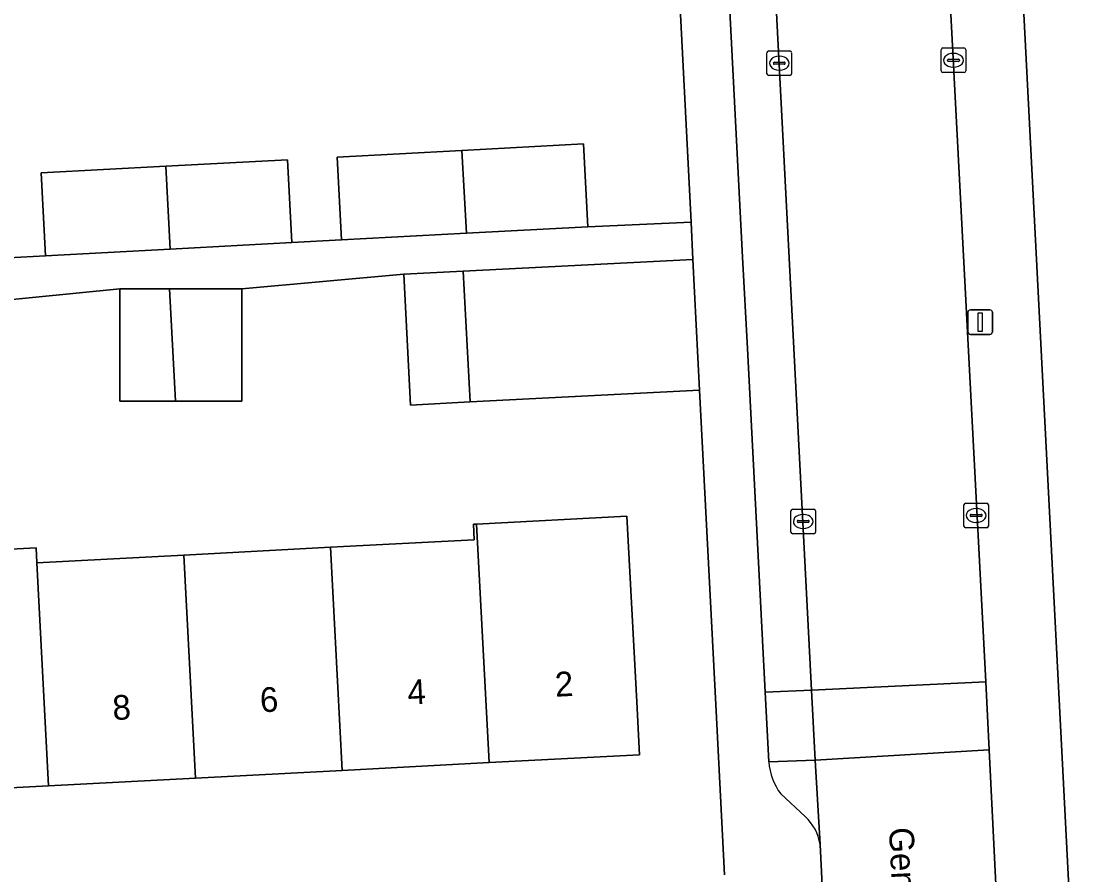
# Model space of a CAD drawing. Extents: x 161084 to 161928, y 385354 to 386522.
# Drawn here: x 161519.07 to 161562.29, y 385952.51 to 385987.07 of the extents above; entities that cross this region are included whole.
import ezdxf

# ---------------------------------------------------------------- set-up
doc = ezdxf.new("R2010")
doc.units = 0
for name, color, linetype in [('IMGEO_Erf', 7, 'Continuous'), ('IMGEO_Kolk', 7, 'Continuous'), ('IMGEO_Lichtmast', 7, 'Continuous'), ('IMGEO_Muur', 7, 'Continuous'), ('IMGEO_Openbare_ruimte_label', 7, 'Continuous'), ('IMGEO_Pand', 7, 'Continuous'), ('IMGEO_Pand_nummerreeks', 7, 'Continuous'), ('IMGEO_Parkeervlak_open', 7, 'Continuous'), ('IMGEO_Rijbaan_lokaal_open', 7, 'Continuous'), ('IMGEO_Voetpad_open', 7, 'Continuous')]:
    doc.layers.add(name, color=color, linetype=linetype)

msp = doc.modelspace()

# ---------------------------------------------------------------- linework, layer by layer
at = {"layer": 'IMGEO_Erf'}
for points in [[(161518.03, 385977.473), (161520.045, 385977.581), (161519.868, 385980.93), (161524.923, 385981.2), (161529.853, 385981.464), (161530.032, 385978.113), (161532.048, 385978.222), (161531.871, 385981.571), (161536.926, 385981.841), (161541.856, 385982.105), (161542.035, 385978.754), (161546.211, 385978.936), (161545.13, 386000)], [(161564.169, 385999.45), (161559.095, 385999.185), (161564.74, 385889.63)], [(161547.567, 385952.508), (161547.214, 385959.403), (161546.56, 385972.136), (161537.256, 385971.656), (161534.842, 385971.531), (161534.571, 385976.826), (161528.007, 385976.234), (161528.007, 385971.689), (161525.319, 385971.689), (161523.053, 385971.689), (161523.053, 385976.234), (161516.107, 385975.554)], [(161513.712, 385965.436), (161519.663, 385965.75), (161519.695, 385965.142), (161525.647, 385965.456), (161531.599, 385965.77), (161537.425, 385966.077), (161537.392, 385966.699), (161537.517, 385966.706), (161543.613, 385967.026), (161544.009, 385959.504), (161544.121, 385957.369), (161538.026, 385957.048), (161532.075, 385956.734), (161526.123, 385956.42), (161520.171, 385956.106), (161514.22, 385955.792)]]:
    msp.add_lwpolyline(points, dxfattribs=at)
at = {"layer": 'IMGEO_Kolk'}
for p, q in [((161556.422, 385985.995), (161557.274, 385985.995)), ((161549.288, 385984.952), (161549.288, 385985.804)), ((161549.363, 385985.878), (161550.215, 385985.878)), ((161549.776, 385985.658), (161549.801, 385985.658)), ((161550.289, 385985.804), (161550.289, 385984.952)), ((161556.347, 385985.069), (161556.347, 385985.921)), ((161556.835, 385985.775), (161556.86, 385985.775)), ((161557.348, 385985.921), (161557.348, 385985.069)), ((161549.547, 385985.372), (161549.547, 385985.384)), ((161549.985, 385985.335), (161549.587, 385985.335)), ((161549.59, 385985.421), (161549.988, 385985.421)), ((161550.031, 385985.384), (161550.031, 385985.372)), ((161556.606, 385985.489), (161556.606, 385985.501)), ((161557.044, 385985.452), (161556.646, 385985.452)), ((161556.649, 385985.538), (161557.047, 385985.538)), ((161556.858, 385985.215), (161556.833, 385985.215)), ((161557.09, 385985.501), (161557.09, 385985.489)), ((161550.215, 385984.878), (161549.363, 385984.878)), ((161549.799, 385985.098), (161549.774, 385985.098)), ((161557.274, 385984.995), (161556.422, 385984.995)), ((161557.268, 385966.631), (161557.268, 385967.483)), ((161557.343, 385967.557), (161558.195, 385967.557)), ((161558.269, 385967.483), (161558.269, 385966.631)), ((161550.258, 385966.388), (161550.258, 385967.24)), ((161550.333, 385967.314), (161551.185, 385967.314)), ((161550.746, 385967.094), (161550.771, 385967.094)), ((161551.259, 385967.24), (161551.259, 385966.388)), ((161557.527, 385967.051), (161557.527, 385967.063)), ((161557.965, 385967.014), (161557.567, 385967.014)), ((161557.57, 385967.1), (161557.968, 385967.1)), ((161557.756, 385967.337), (161557.781, 385967.337)), ((161558.011, 385967.063), (161558.011, 385967.051)), ((161550.517, 385966.808), (161550.517, 385966.82)), ((161550.955, 385966.771), (161550.557, 385966.771)), ((161550.56, 385966.857), (161550.958, 385966.857)), ((161551.001, 385966.82), (161551.001, 385966.808)), ((161558.195, 385966.557), (161557.343, 385966.557)), ((161557.779, 385966.777), (161557.754, 385966.777)), ((161551.185, 385966.314), (161550.333, 385966.314)), ((161550.769, 385966.534), (161550.744, 385966.534))]:
    msp.add_line(p, q, dxfattribs=at)
for points in [[(161556.422, 385985.995), (161557.274, 385985.995)], [(161549.288, 385984.952), (161549.288, 385985.804)], [(161549.363, 385985.878), (161550.215, 385985.878)], [(161550.289, 385985.804), (161550.289, 385984.952)], [(161556.347, 385985.069), (161556.347, 385985.921)], [(161557.348, 385985.921), (161557.348, 385985.069)], [(161550.215, 385984.878), (161549.363, 385984.878)], [(161557.274, 385984.995), (161556.422, 385984.995)], [(161557.268, 385966.631), (161557.268, 385967.483)], [(161557.343, 385967.557), (161558.195, 385967.557)], [(161558.269, 385967.483), (161558.269, 385966.631)], [(161550.258, 385966.388), (161550.258, 385967.24)], [(161550.333, 385967.314), (161551.185, 385967.314)], [(161551.259, 385967.24), (161551.259, 385966.388)], [(161558.195, 385966.557), (161557.343, 385966.557)], [(161551.185, 385966.314), (161550.333, 385966.314)]]:
    msp.add_lwpolyline(points, dxfattribs=at)
for centre, radius, start, end in [((161556.424, 385985.919), 0.0765, 91.552, 178.448), ((161556.424, 385985.919), 0.0765, 91.552, 178.448), ((161557.272, 385985.919), 0.0765, 1.552, 88.448), ((161557.272, 385985.919), 0.0765, 1.552, 88.448), ((161549.365, 385985.802), 0.0765, 91.552, 178.448), ((161549.365, 385985.802), 0.0765, 91.552, 178.448), ((161550.213, 385985.802), 0.0765, 1.552, 88.448), ((161550.213, 385985.802), 0.0765, 1.552, 88.448), ((161549.587, 385985.381), 0.0403, 85.8775, 175.7526), ((161549.584, 385985.371), 0.0366, 178.938, 274.7102), ((161549.988, 385985.378), 0.043, 264.8664, 352.4533), ((161549.992, 385985.383), 0.0386, 1.7309, 96.639), ((161556.646, 385985.498), 0.0403, 85.8775, 175.7526), ((161556.643, 385985.488), 0.0366, 178.938, 274.7102), ((161557.047, 385985.495), 0.043, 264.8664, 352.4533), ((161557.051, 385985.5), 0.0386, 1.7309, 96.639), ((161549.365, 385984.954), 0.0765, 181.552, 268.448), ((161549.365, 385984.954), 0.0765, 181.552, 268.448), ((161550.213, 385984.954), 0.0765, 271.552, 358.448), ((161550.213, 385984.954), 0.0765, 271.552, 358.448), ((161556.424, 385985.071), 0.0765, 181.552, 268.448), ((161556.424, 385985.071), 0.0765, 181.552, 268.448), ((161557.272, 385985.071), 0.0765, 271.552, 358.448), ((161557.272, 385985.071), 0.0765, 271.552, 358.448), ((161557.345, 385967.481), 0.0765, 91.552, 178.448), ((161557.345, 385967.481), 0.0765, 91.552, 178.448), ((161558.193, 385967.481), 0.0765, 1.552, 88.448), ((161558.193, 385967.481), 0.0765, 1.552, 88.448), ((161550.335, 385967.238), 0.0765, 91.552, 178.448), ((161550.335, 385967.238), 0.0765, 91.552, 178.448), ((161551.183, 385967.238), 0.0765, 1.552, 88.448), ((161551.183, 385967.238), 0.0765, 1.552, 88.448), ((161557.567, 385967.06), 0.0403, 85.8775, 175.7526), ((161557.564, 385967.05), 0.0366, 178.938, 274.7102), ((161557.968, 385967.057), 0.043, 264.8664, 352.4533), ((161557.972, 385967.062), 0.0386, 1.7309, 96.639), ((161550.557, 385966.817), 0.0403, 85.8775, 175.7526), ((161550.554, 385966.807), 0.0366, 178.938, 274.7102), ((161550.958, 385966.814), 0.043, 264.8664, 352.4533), ((161550.962, 385966.819), 0.0386, 1.7309, 96.639), ((161557.345, 385966.633), 0.0765, 181.552, 268.448), ((161557.345, 385966.633), 0.0765, 181.552, 268.448), ((161558.193, 385966.633), 0.0765, 271.552, 358.448), ((161558.193, 385966.633), 0.0765, 271.552, 358.448), ((161550.335, 385966.39), 0.0765, 181.552, 268.448), ((161550.335, 385966.39), 0.0765, 181.552, 268.448), ((161551.183, 385966.39), 0.0765, 271.552, 358.448), ((161551.183, 385966.39), 0.0765, 271.552, 358.448)]:
    msp.add_arc(centre, radius, start, end, dxfattribs=at)
for centre, major_axis, ratio, start_param, end_param in [((161549.775, 385985.378), (-0.387, 0.002), 0.722429, 4.712389, 7.853982), ((161549.8, 385985.378), (-0.39, 0.002), 0.717154, 1.570796, 4.712389), ((161556.834, 385985.495), (-0.387, 0.002), 0.722429, 4.712389, 7.853982), ((161556.859, 385985.495), (-0.39, 0.002), 0.717154, 1.570796, 4.712389), ((161550.745, 385966.814), (-0.387, 0.002), 0.722429, 4.712389, 7.853982), ((161550.77, 385966.814), (-0.39, 0.002), 0.717154, 1.570796, 4.712389), ((161557.755, 385967.057), (-0.387, 0.002), 0.722429, 4.712389, 7.853982), ((161557.78, 385967.057), (-0.39, 0.002), 0.717154, 1.570796, 4.712389)]:
    msp.add_ellipse(centre, major_axis=major_axis, ratio=ratio, start_param=start_param, end_param=end_param, dxfattribs=at)
at = {"layer": 'IMGEO_Lichtmast'}
for p, q in [((161557.435, 385974.488), (161557.435, 385975.288)), ((161557.435, 385975.288), (161557.435, 385974.488)), ((161557.535, 385975.388), (161558.325, 385975.388)), ((161558.325, 385975.388), (161557.535, 385975.388)), ((161558.425, 385975.288), (161558.425, 385974.488)), ((161558.425, 385974.488), (161558.425, 385975.288)), ((161558.325, 385974.388), (161557.535, 385974.388)), ((161557.535, 385974.388), (161558.325, 385974.388))]:
    msp.add_line(p, q, dxfattribs=at)
msp.add_lwpolyline([(161557.855, 385975.263), (161558.005, 385975.263), (161558.005, 385974.513), (161557.855, 385974.513), (161557.855, 385975.263)], dxfattribs=at)
for centre, start, end in [((161557.535, 385975.288), 90, 180), ((161557.535, 385975.288), 90, 180), ((161558.325, 385975.288), 0, 90), ((161558.325, 385975.288), 360, 90), ((161557.535, 385974.488), 180, 270), ((161557.535, 385974.488), 180, 270), ((161558.325, 385974.488), 270, 0), ((161558.325, 385974.488), 270, 0)]:
    msp.add_arc(centre, 0.1, start, end, dxfattribs=at)
at = {"layer": 'IMGEO_Muur'}
msp.add_lwpolyline([(161546.56, 385972.136), (161547.214, 385959.403)], dxfattribs=at)
at = {"layer": 'IMGEO_Pand'}
for points in [[(161537.105, 385978.491), (161542.035, 385978.754), (161541.856, 385982.105), (161536.926, 385981.841)], [(161536.926, 385981.841), (161531.871, 385981.571), (161532.048, 385978.222), (161537.105, 385978.491)], [(161530.032, 385978.113), (161529.853, 385981.464), (161524.923, 385981.2), (161525.102, 385977.85)], [(161519.868, 385980.93), (161520.045, 385977.581), (161525.102, 385977.85), (161524.923, 385981.2)], [(161546.288, 385977.428), (161536.977, 385976.95), (161537.256, 385971.656), (161546.56, 385972.136)], [(161536.977, 385976.95), (161534.571, 385976.826), (161534.842, 385971.531), (161537.256, 385971.656)], [(161525.319, 385971.689), (161525.079, 385976.234), (161523.053, 385976.234), (161523.053, 385971.689)], [(161525.079, 385976.234), (161525.319, 385971.689), (161528.007, 385971.689), (161528.007, 385976.234)], [(161543.613, 385967.026), (161537.517, 385966.706), (161538.026, 385957.048), (161544.121, 385957.369), (161544.009, 385959.504)], [(161532.075, 385956.734), (161538.026, 385957.048), (161537.517, 385966.706), (161537.392, 385966.699), (161537.425, 385966.077), (161531.599, 385965.77)], [(161514.22, 385955.792), (161520.171, 385956.106), (161519.695, 385965.142), (161519.663, 385965.75), (161513.712, 385965.436), (161513.747, 385964.776)], [(161531.599, 385965.77), (161525.647, 385965.456), (161526.123, 385956.42), (161532.075, 385956.734)], [(161520.171, 385956.106), (161526.123, 385956.42), (161525.647, 385965.456), (161519.695, 385965.142)]]:
    msp.add_lwpolyline(points, close=True, dxfattribs=at)
at = {"layer": 'IMGEO_Parkeervlak_open'}
for points in [[(161549.166, 385997.349), (161549.167, 385997.214), (161549.156, 385997.071), (161549.132, 385996.93), (161549.096, 385996.791), (161549.048, 385996.656), (161548.987, 385996.526), (161548.915, 385996.402), (161548.833, 385996.284), (161548.74, 385996.175), (161547.699, 385995.057), (161547.641, 385994.988), (161547.589, 385994.915), (161547.544, 385994.837), (161547.507, 385994.755), (161547.476, 385994.67), (161547.454, 385994.583), (161547.439, 385994.494), (161547.432, 385994.405), (161547.433, 385994.324), (161548.303, 385977.516), (161548.495, 385973.817), (161549.216, 385959.895), (161551.091, 385959.984)], [(161551.091, 385959.984), (161549.216, 385959.895), (161549.362, 385957.074), (161551.236, 385957.153)]]:
    msp.add_lwpolyline(points, close=True, dxfattribs=at)
for points in [[(161551.236, 385957.153), (161549.362, 385957.074)], [(161551.441, 385953.735), (161551.236, 385957.153)], [(161549.848, 385955.78), (161550.836, 385954.859)]]:
    msp.add_lwpolyline(points, dxfattribs=at)
for centre, radius, start, end in [((161551.794, 385957.249), 2.438, 184.116, 217.0543), ((161549.58, 385953.458), 1.882, 8.4661, 48.1172)]:
    msp.add_arc(centre, radius, start, end, dxfattribs=at)
at = {"layer": 'IMGEO_Rijbaan_lokaal_open'}
msp.add_lwpolyline([(161549.166, 385997.349), (161551.091, 385959.984), (161558.156, 385960.317), (161556.077, 386000)], dxfattribs=at)
for points in [[(161558.156, 385960.317), (161551.091, 385959.984), (161551.236, 385957.153), (161558.291, 385957.571)], [(161559.039, 385942.847), (161558.657, 385950.201), (161558.291, 385957.571), (161551.236, 385957.153), (161551.441, 385953.735), (161552.126, 385939.88), (161553.023, 385922.467), (161560.076, 385922.832)]]:
    msp.add_lwpolyline(points, close=True, dxfattribs=at)
at = {"layer": 'IMGEO_Voetpad_open'}
for points in [[(161555.116, 386007.811), (161555.598, 386007.952), (161555.813, 386007.364), (161556.068, 386006.461), (161556.242, 386005.539), (161556.333, 386004.605), (161555.834, 386004.579), (161556.077, 386000), (161558.156, 385960.317), (161558.291, 385957.571), (161558.657, 385950.201), (161559.039, 385942.847), (161560.076, 385922.832), (161560.222, 385919.996), (161561.804, 385889.479), (161564.74, 385889.63), (161559.095, 385999.185), (161559.053, 386000), (161559.025, 386000.545), (161558.849, 386003.962), (161557.831, 386023.726)], [(161545.13, 386000), (161546.211, 385978.936), (161546.288, 385977.428), (161546.56, 385972.136), (161547.214, 385959.403), (161547.567, 385952.508)], [(161549.362, 385957.074), (161549.216, 385959.895), (161548.495, 385973.817), (161548.303, 385977.516), (161547.433, 385994.324)], [(161516.107, 385975.554), (161523.053, 385976.234), (161525.079, 385976.234), (161528.007, 385976.234), (161534.571, 385976.826), (161536.977, 385976.95), (161546.288, 385977.428), (161546.211, 385978.936), (161542.035, 385978.754), (161537.105, 385978.491), (161532.048, 385978.222), (161530.032, 385978.113), (161525.102, 385977.85), (161520.045, 385977.581), (161518.03, 385977.473)], [(161550.836, 385954.859), (161549.848, 385955.78)], [(161552.358, 385898.974), (161552.118, 385903.851), (161551.913, 385907.812), (161551.493, 385915.905), (161551.302, 385919.601), (161550.423, 385936.576), (161550.422, 385936.682), (161550.43, 385936.808), (161550.45, 385936.932), (161550.481, 385937.054), (161550.523, 385937.173), (161550.575, 385937.287), (161550.637, 385937.397), (161550.709, 385937.5), (161551.826, 385938.958), (161551.9, 385939.065), (161551.965, 385939.177), (161552.019, 385939.296), (161552.063, 385939.418), (161552.095, 385939.544), (161552.116, 385939.673), (161552.126, 385939.802), (161552.126, 385939.88), (161551.441, 385953.735)]]:
    msp.add_lwpolyline(points, dxfattribs=at)
for centre, radius, start, end in [((161551.794, 385957.249), 2.438, 184.116, 217.0543), ((161549.58, 385953.458), 1.882, 8.4661, 48.1172)]:
    msp.add_arc(centre, radius, start, end, dxfattribs=at)

# ---------------------------------------------------------------- texts
at = {"layer": 'IMGEO_Openbare_ruimte_label'}
msp.add_text('Generaal van Haersoltelaan', height=1, rotation=272.8653, dxfattribs=at).set_placement((161554.231, 385954.405))
at = {"layer": 'IMGEO_Pand_nummerreeks'}
for s, rotation, p in [('2', 3.0195, (161540.72, 385959.713)), ('6', 3.019, (161528.763, 385959.082)), ('4', 3.019, (161534.743, 385959.398)), ('8', 3.019, (161522.786, 385958.767))]:
    msp.add_text(s, height=1, rotation=rotation, dxfattribs=at).set_placement(p)

doc.saveas('drawing.dxf')
